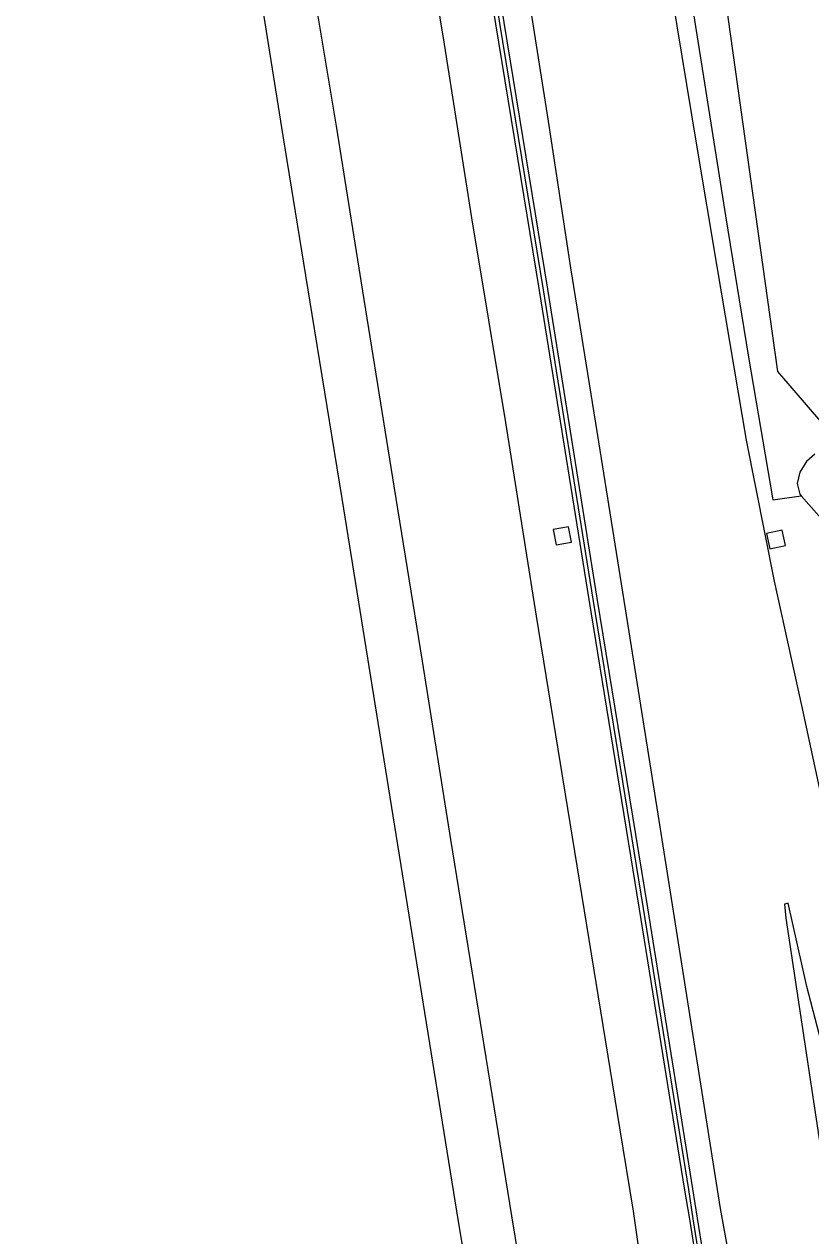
# Model space of a CAD drawing. Extents: x 157692 to 159670, y 381454 to 383289.
# Drawn here: x 157705.9 to 157786.5, y 382646.8 to 382771 of the extents above; entities that cross this region are included whole.
import ezdxf

# ---------------------------------------------------------------- set-up
doc = ezdxf.new("R2010")
doc.units = 0
for name, color, linetype in [('IMGEO_Berm_groen', 7, 'Continuous'), ('IMGEO_Geluidsscherm', 7, 'Continuous'), ('IMGEO_Groenvoorziening', 7, 'Continuous'), ('IMGEO_Muur', 7, 'Continuous'), ('IMGEO_Rijbaan_autosnelweg', 7, 'Continuous'), ('IMGEO_Rijbaan_autoweg', 7, 'Continuous')]:
    doc.layers.add(name, color=color, linetype=linetype)

msp = doc.modelspace()

# ---------------------------------------------------------------- linework, layer by layer
at = {"layer": 'IMGEO_Berm_groen'}
for points in [[(157776.14, 382782.01), (157772.84, 382781.48), (157773.63, 382777.64), (157775.09, 382768.37), (157777.79, 382751.33), (157780.14, 382736.86), (157782.61, 382722.43), (157782.65, 382722.22), (157785.56, 382722.63)], [(157785.56, 382722.63), (157789.23, 382718.45), (157795.43, 382711.97), (157802.18, 382704.79), (157808.29, 382697.64), (157810.15, 382694.33), (157810.94, 382691.73), (157810.5, 382690.28), (157806.36, 382689.02), (157801.87, 382688.13), (157797.46, 382685.76), (157794.78, 382682.92), (157794.26, 382679.67), (157794.81, 382674.41), (157797.34, 382665.16), (157800.49, 382654.92), (157803.64, 382643.82), (157807.2, 382631.94), (157810.54, 382620.43), (157813.94, 382606.77), (157816.67, 382596.15), (157817.03, 382594.7)], [(157760.12, 382719.19), (157760.41, 382717.61), (157761.99, 382717.9), (157761.7, 382719.47), (157760.12, 382719.19)], [(157783.58, 382719.12), (157782, 382718.79), (157782.34, 382717.2), (157783.92, 382717.53), (157783.58, 382719.12)]]:
    msp.add_lwpolyline(points, dxfattribs=at)
at = {"layer": 'IMGEO_Geluidsscherm'}
for points in [[(157774.02, 382651.52), (157769.36, 382680.33), (157764.21, 382712.06), (157759.12, 382743.75), (157753.68, 382776.97), (157748.83, 382807.27), (157745.35, 382828.54), (157739.77, 382863.01), (157734.75, 382894.65), (157730.66, 382921.94)], [(157783.44, 382592.95), (157782.14, 382600.93), (157780.86, 382608.86), (157779.58, 382616.8), (157778.3, 382624.73), (157777.01, 382632.69), (157775.73, 382640.59), (157774.47, 382648.54), (157774.02, 382651.52)]]:
    msp.add_lwpolyline(points, dxfattribs=at)
at = {"layer": 'IMGEO_Groenvoorziening'}
for points in [[(157776.14, 382782.01), (157776.19, 382781.65), (157778.35, 382782.93), (157782.43, 382776.23), (157777.5, 382775.4), (157783.13, 382735.39), (157789.21, 382728.3), (157795.3, 382732.04), (157798.31, 382727.12), (157803.09, 382730.05), (157800.08, 382734.94), (157826.65, 382751.12)], [(157786.95, 382726.91), (157786.09, 382726.15), (157785.39, 382725.05), (157785.12, 382723.89), (157785.39, 382722.81), (157785.56, 382722.63)]]:
    msp.add_lwpolyline(points, dxfattribs=at)
at = {"layer": 'IMGEO_Muur'}
for points in [[(157784.39, 382584.95), (157781.79, 382600.88), (157780.51, 382608.8), (157779.23, 382616.74), (157777.95, 382624.67), (157776.67, 382632.63), (157775.39, 382640.54), (157774.13, 382648.48), (157773.63, 382651.45), (157768.98, 382680.28), (157763.81, 382712), (157758.71, 382743.69), (157753.29, 382776.9), (157748.43, 382807.2), (157744.97, 382828.49), (157739.37, 382862.95), (157734.36, 382894.59), (157730.26, 382921.89), (157729.99, 382923.86), (157730.62, 382923.95)], [(157731.11, 382921.72), (157735.15, 382894.71), (157740.16, 382863.08), (157745.76, 382828.6), (157749.22, 382807.33), (157754.09, 382777.03), (157759.52, 382743.82), (157764.6, 382712.13), (157769.77, 382680.39), (157774.4, 382651.6), (157774.88, 382648.58), (157776.14, 382640.69), (157777.45, 382632.73), (157778.73, 382624.76), (157780.01, 382616.82), (157781.3, 382608.95), (157782.57, 382600.95), (157783.87, 382593.05)]]:
    msp.add_lwpolyline(points, dxfattribs=at)
at = {"layer": 'IMGEO_Rijbaan_autosnelweg'}
for points in [[(157759.44, 382592.73), (157757.1, 382607.34), (157754.84, 382621.29), (157753.05, 382632.51), (157750.39, 382648.27), (157744.19, 382686.86), (157738.49, 382722.37), (157735.4, 382741.21), (157732.43, 382759.52), (157729.1, 382780.39), (157726.03, 382799.4), (157722.54, 382821.24), (157719.99, 382836.68), (157717.03, 382855.18), (157714.03, 382873.17), (157711.84, 382887.18), (157712.57, 382887.34), (157710.57, 382899.8), (157708.37, 382914.55), (157705.87, 382932.07)], [(157765.32, 382590.6), (157763.54, 382602), (157762.21, 382610.45), (157760.25, 382621.79), (157758.4, 382633.42), (157755.86, 382648.83), (157749.63, 382687.41), (157746.71, 382705.68), (157743.8, 382723.61), (157740.6, 382743.61), (157737.89, 382760.54), (157735.04, 382777.78), (157732.29, 382795.04), (157730.61, 382805.35), (157727.68, 382823.65), (157724.94, 382840.74), (157722.91, 382852.86), (157719.67, 382873.42), (157716.79, 382891.41), (157713.36, 382913.61), (157710.73, 382932.32)], [(157725.43, 382917.16), (157726.88, 382906.54), (157729.36, 382890.44), (157732.16, 382872.62), (157734.81, 382856.5), (157737.91, 382837.44), (157740.18, 382823.21), (157743, 382805.58), (157746.28, 382785.17), (157748.92, 382768.93), (157751.74, 382751.13), (157755.22, 382730.14), (157758.36, 382710.3), (157761.82, 382689.12), (157766.91, 382657.87), (157768.32, 382649.31), (157769.77, 382639.05), (157771.91, 382626.27), (157773.72, 382614.68), (157775.55, 382603.46), (157776.9, 382595.24)]]:
    msp.add_lwpolyline(points, dxfattribs=at)
at = {"layer": 'IMGEO_Rijbaan_autoweg'}
for points in [[(157785.79, 382596.64), (157783.64, 382610.18), (157781.24, 382625.06), (157779.09, 382639.62), (157777.27, 382649.6), (157770.89, 382689.99), (157767.9, 382708.71), (157764.81, 382728.17), (157761.91, 382746.02), (157759.62, 382761.03), (157756.69, 382779.68), (157753.73, 382797.61), (157750.84, 382815.36), (157748.24, 382831.95), (157745.8, 382847.05), (157743.56, 382861.23), (157740.73, 382879.08), (157738.33, 382894.43), (157736.23, 382908.65), (157734.33, 382921.8), (157731.11, 382921.72)], [(157758.81, 382858.13), (157761.69, 382840.24), (157764.48, 382822.03), (157766.92, 382806.88), (157769.76, 382789.3), (157774.8, 382758.59), (157776.88, 382746.13), (157779.91, 382728.34), (157782.78, 382713.89), (157785.57, 382701.15), (157787.98, 382690.03), (157790.09, 382680.36), (157792.34, 382670.27), (157794.66, 382660.25), (157797.04, 382650.89), (157799.64, 382640.98), (157802.24, 382632.04), (157805.15, 382622.2), (157807.78, 382612.9), (157810.44, 382602.69), (157813.09, 382591.96)], [(157800.67, 382620.72), (157799.01, 382626.26), (157795.11, 382639.7), (157792.56, 382648.56), (157789.7, 382658.59), (157786.11, 382672.35), (157784.2, 382680.9), (157783.84, 382680.79), (157783.97, 382679.36), (157788.17, 382651.5), (157789.19, 382644.99), (157791.43, 382630.78)]]:
    msp.add_lwpolyline(points, dxfattribs=at)

doc.saveas('drawing.dxf')
